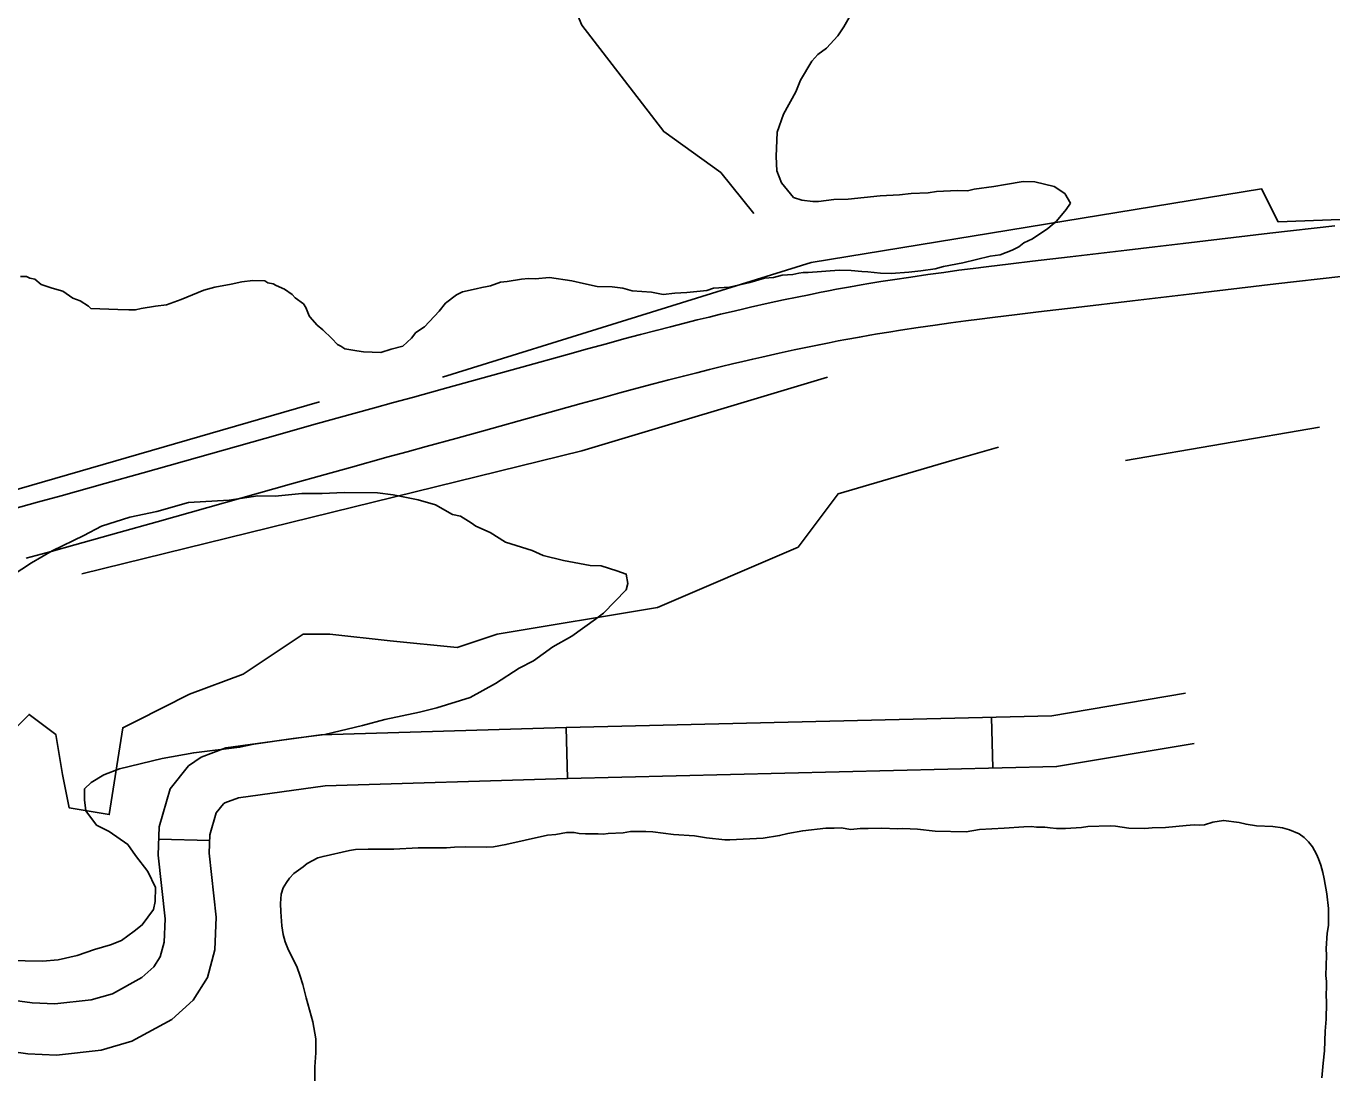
# Model space of a CAD drawing. Extents: x 3263578 to 3301413, y 764927 to 798602.
# Drawn here: x 3296726 to 3297493, y 785305 to 785920 of the extents above; entities that cross this region are included whole.
import ezdxf

# ---------------------------------------------------------------- set-up
doc = ezdxf.new("R2010")
doc.units = 0
for name, color, linetype in [('V-ROAD-CNTR', 7, 'Continuous'), ('V-SITE-VEGE', 7, 'Continuous'), ('V-TOPO-SHOR', 7, 'Continuous')]:
    doc.layers.add(name, color=color, linetype=linetype)

msp = doc.modelspace()

# ---------------------------------------------------------------- linework, layer by layer
at = {"layer": 'V-ROAD-CNTR'}
for p, q in [((3297043.05, 785507.94), (3297043.77, 785477.94)), ((3297292.98, 785513.93), (3297293.7, 785483.94)), ((3296803.51, 785442.3), (3296833.49, 785441.37))]:
    msp.add_line(p, q, dxfattribs=at)
for points in [[(3296717.69, 785636.26), (3296732.38, 785640.29), (3296746.13, 785644.09), (3296771.92, 785651.29), (3296794.47, 785657.63), (3296873.49, 785679.97), (3296893.28, 785685.52), (3296908.14, 785689.67), (3296930.43, 785695.83), (3296941.6, 785698.89), (3296952.75, 785701.92), (3296970.13, 785706.68), (3296986.41, 785711.18), (3297016.99, 785719.73), (3297043.79, 785727.19), (3297055.55, 785730.43), (3297066.58, 785733.45), (3297076.94, 785736.24), (3297086.67, 785738.83), (3297095.8, 785741.23), (3297104.37, 785743.45), (3297112.42, 785745.5), (3297119.98, 785747.39), (3297127.07, 785749.14), (3297133.73, 785750.75), (3297139.98, 785752.24), (3297145.85, 785753.61), (3297151.37, 785754.89), (3297161.7, 785757.21), (3297170.77, 785759.18), (3297178.72, 785760.85), (3297185.69, 785762.27), (3297191.8, 785763.49), (3297197.15, 785764.52), (3297201.86, 785765.41), (3297210.06, 785766.91), (3297216.24, 785767.99), (3297220.89, 785768.79), (3297227.85, 785769.93), (3297234.83, 785771.03), (3297245.54, 785772.64), (3297255.57, 785774.09), (3297264.98, 785775.4), (3297273.79, 785776.58), (3297282.05, 785777.67), (3297289.8, 785778.66), (3297304.3, 785780.46), (3297317, 785781.99), (3297339.17, 785784.59), (3297372.39, 785788.4), (3297388.98, 785790.31), (3297405.56, 785792.27), (3297456.48, 785798.34), (3297494.71, 785802.83)], [(3296725.63, 785607.33), (3296740.35, 785611.37), (3296754.16, 785615.19), (3296780.01, 785622.4), (3296802.61, 785628.76), (3296881.62, 785651.09), (3296901.36, 785656.63), (3296916.17, 785660.76), (3296938.39, 785666.91), (3296949.5, 785669.95), (3296960.64, 785672.98), (3296978.09, 785677.75), (3296994.45, 785682.28), (3297025.05, 785690.83), (3297051.8, 785698.28), (3297063.48, 785701.5), (3297074.44, 785704.49), (3297084.71, 785707.26), (3297094.34, 785709.83), (3297103.36, 785712.2), (3297111.83, 785714.39), (3297119.77, 785716.41), (3297127.21, 785718.28), (3297134.19, 785719.99), (3297140.74, 785721.58), (3297146.88, 785723.04), (3297152.64, 785724.39), (3297158.02, 785725.63), (3297168.17, 785727.91), (3297177.04, 785729.84), (3297184.81, 785731.47), (3297191.61, 785732.86), (3297197.57, 785734.05), (3297202.79, 785735.06), (3297207.34, 785735.91), (3297215.35, 785737.38), (3297221.35, 785738.43), (3297225.85, 785739.2), (3297232.62, 785740.31), (3297239.39, 785741.38), (3297249.91, 785742.96), (3297259.78, 785744.38), (3297269.05, 785745.67), (3297277.75, 785746.85), (3297285.91, 785747.92), (3297293.56, 785748.9), (3297307.94, 785750.68), (3297320.54, 785752.2), (3297342.63, 785754.79), (3297375.83, 785758.59), (3297392.46, 785760.52), (3297409.09, 785762.48), (3297460.01, 785768.55), (3297498.18, 785773.03)], [(3296713.09, 785348.09), (3296729.17, 785345.96), (3296742.44, 785345.4), (3296763.83, 785347.77), (3296776.35, 785351.34), (3296793.62, 785360.82), (3296800.66, 785367.21), (3296804.47, 785373.09), (3296806.68, 785381.61), (3296807.23, 785395.39), (3296803.22, 785432.8), (3296803.73, 785449.41), (3296810.19, 785471.7), (3296821.07, 785485.35), (3296828.51, 785490.38), (3296843.07, 785495.83), (3296898.75, 785503.57), (3297042.93, 785507.93), (3297328.33, 785514.78), (3297406.97, 785528.01)], [(3296708.11, 785318.49), (3296726.56, 785316.05), (3296743.45, 785315.32), (3296769.63, 785318.22), (3296787.83, 785323.41), (3296811.16, 785336.22), (3296823.72, 785347.62), (3296832.29, 785360.86), (3296836.52, 785377.19), (3296837.3, 785396.38), (3296833.27, 785433.95), (3296833.6, 785444.69), (3296837.35, 785457.65), (3296841.67, 785463.07), (3296842.37, 785463.54), (3296850.48, 785466.58), (3296901.27, 785473.63), (3297043.74, 785477.94), (3297331.19, 785484.84), (3297411.94, 785498.42)]]:
    msp.add_lwpolyline(points, dxfattribs=at)
at = {"layer": 'V-SITE-VEGE'}
for p, q in [((3297206.19, 785919.7), (3297211.4, 785928.92)), ((3297195.96, 785907.17), (3297202.58, 785914.38)), ((3297202.58, 785914.38), (3297206.19, 785919.7)), ((3297190.91, 785903.37), (3297195.96, 785907.17)), ((3297180.6, 785888.38), (3297187.34, 785899.53)), ((3297187.34, 785899.53), (3297190.91, 785903.37)), ((3297177.94, 785881.55), (3297180.6, 785888.38)), ((3297170.64, 785868.44), (3297177.94, 785881.55)), ((3297166.88, 785857.7), (3297170.64, 785868.44)), ((3297166.46, 785843.4), (3297166.88, 785857.7)), ((3297166.7, 785835.01), (3297166.46, 785843.4)), ((3297169.46, 785828.02), (3297166.7, 785835.01)), ((3297176.61, 785819.42), (3297169.46, 785828.02)), ((3297245.75, 785821.83), (3297238.82, 785821.05)), ((3297255.63, 785822.04), (3297245.75, 785821.83)), ((3297260.58, 785822.88), (3297255.63, 785822.04)), ((3297272.94, 785823.5), (3297260.58, 785822.88)), ((3297278.85, 785823.33), (3297272.94, 785823.5)), ((3297282.83, 785824.2), (3297278.85, 785823.33)), ((3297294.22, 785825.84), (3297282.83, 785824.2)), ((3297301.17, 785827.11), (3297294.22, 785825.84)), ((3297311.58, 785828.78), (3297301.17, 785827.11)), ((3297318.48, 785828.58), (3297311.58, 785828.78)), ((3297329.75, 785825.78), (3297318.48, 785828.58)), ((3297336.04, 785821.65), (3297329.75, 785825.78)), ((3297339.33, 785816.13), (3297336.04, 785821.65)), ((3297181.49, 785817.8), (3297176.61, 785819.42)), ((3297187.89, 785817.12), (3297181.49, 785817.8)), ((3297191.34, 785817.02), (3297187.89, 785817.12)), ((3297200.25, 785818.23), (3297191.34, 785817.02)), ((3297208.65, 785818.48), (3297200.25, 785818.23)), ((3297227.45, 785820.4), (3297208.65, 785818.48)), ((3297238.82, 785821.05), (3297227.45, 785820.4)), ((3297336.75, 785812.26), (3297339.33, 785816.13)), ((3297331.12, 785805.51), (3297336.75, 785812.26)), ((3297317, 785795.07), (3297326.06, 785801.22)), ((3297326.06, 785801.22), (3297331.12, 785805.51)), ((3297308.97, 785790.38), (3297312, 785792.76)), ((3297312, 785792.76), (3297317, 785795.07)), ((3297276.13, 785780.98), (3297292.04, 785784.95)), ((3297292.04, 785784.95), (3297297.98, 785785.76)), ((3297297.98, 785785.76), (3297304.97, 785788.52)), ((3297304.97, 785788.52), (3297308.97, 785790.38)), ((3297179.74, 785774.93), (3297182.22, 785775.34)), ((3297182.22, 785775.34), (3297185.18, 785775.26)), ((3297185.18, 785775.26), (3297203.48, 785776.69)), ((3297203.48, 785776.69), (3297210.38, 785776.49)), ((3297210.38, 785776.49), (3297216.77, 785775.81)), ((3297216.77, 785775.81), (3297220.22, 785775.71)), ((3297220.22, 785775.71), (3297227.6, 785775)), ((3297234.01, 785774.81), (3297244.39, 785775.49)), ((3297244.39, 785775.49), (3297251.32, 785776.28)), ((3297251.32, 785776.28), (3297259.75, 785777.51)), ((3297259.75, 785777.51), (3297264.72, 785778.84)), ((3297264.72, 785778.84), (3297276.13, 785780.98)), ((3296722.31, 785773.05), (3296725.76, 785772.95)), ((3296725.76, 785772.95), (3296727.71, 785771.9)), ((3296727.71, 785771.9), (3296730.65, 785771.33)), ((3296730.65, 785771.33), (3296734.51, 785768.25)), ((3296734.51, 785768.25), (3296740.86, 785766.09)), ((3296836.6, 785766.73), (3296846.02, 785768.43)), ((3296846.02, 785768.43), (3296852.47, 785769.72)), ((3296852.47, 785769.72), (3296858.91, 785770.52)), ((3296858.91, 785770.52), (3296865.81, 785770.32)), ((3296865.81, 785770.32), (3296867.75, 785769.28)), ((3296867.75, 785769.28), (3296870.7, 785768.7)), ((3296870.7, 785768.7), (3296872.64, 785767.65)), ((3296998.45, 785767.42), (3297004.43, 785769.71)), ((3297004.43, 785769.71), (3297008.39, 785770.08)), ((3297008.39, 785770.08), (3297016.82, 785771.32)), ((3297016.82, 785771.32), (3297020.78, 785771.69)), ((3297020.78, 785771.69), (3297024.72, 785771.58)), ((3297024.72, 785771.58), (3297033.13, 785772.32)), ((3297033.13, 785772.32), (3297046.4, 785770.45)), ((3297046.4, 785770.45), (3297053.25, 785768.77)), ((3297053.25, 785768.77), (3297061.1, 785767.06)), ((3297139.04, 785766.74), (3297150.96, 785769.36)), ((3297150.96, 785769.36), (3297159.43, 785772.07)), ((3297159.43, 785772.07), (3297164.87, 785772.4)), ((3297164.87, 785772.4), (3297169.84, 785773.73)), ((3297169.84, 785773.73), (3297176.26, 785774.04)), ((3297176.26, 785774.04), (3297179.74, 785774.93)), ((3297227.6, 785775), (3297234.01, 785774.81)), ((3296740.86, 785766.09), (3296747.22, 785764.42)), ((3296747.22, 785764.42), (3296753.02, 785760.31)), ((3296753.02, 785760.31), (3296757.42, 785758.7)), ((3296816.65, 785759.43), (3296830.13, 785764.95)), ((3296830.13, 785764.95), (3296836.6, 785766.73)), ((3296872.64, 785767.65), (3296877.51, 785765.54)), ((3296877.51, 785765.54), (3296881.86, 785762.45)), ((3296881.86, 785762.45), (3296883.77, 785760.42)), ((3296883.77, 785760.42), (3296888.6, 785756.82)), ((3296972, 785757.34), (3296978.56, 785762.08)), ((3296978.56, 785762.08), (3296982.06, 785763.95)), ((3296982.06, 785763.95), (3296990.01, 785765.69)), ((3296990.01, 785765.69), (3296993.49, 785766.57)), ((3296993.49, 785766.57), (3296996.46, 785766.98)), ((3296996.46, 785766.98), (3296998.45, 785767.42)), ((3297061.1, 785767.06), (3297069.97, 785766.8)), ((3297069.97, 785766.8), (3297076.36, 785766.12)), ((3297076.36, 785766.12), (3297081.74, 785764.48)), ((3297081.74, 785764.48), (3297093.07, 785763.65)), ((3297093.07, 785763.65), (3297099.94, 785762.46)), ((3297099.94, 785762.46), (3297106.87, 785763.25)), ((3297106.87, 785763.25), (3297113.79, 785763.54)), ((3297113.79, 785763.54), (3297125.66, 785764.67)), ((3297125.66, 785764.67), (3297129.65, 785766.03)), ((3297129.65, 785766.03), (3297139.04, 785766.74)), ((3296757.42, 785758.7), (3296762.26, 785755.59)), ((3296762.26, 785755.59), (3296763.69, 785754.07)), ((3296763.69, 785754.07), (3296779.47, 785753.61)), ((3296779.47, 785753.61), (3296785.88, 785753.42)), ((3296785.88, 785753.42), (3296789.82, 785753.31)), ((3296789.82, 785753.31), (3296793.3, 785754.19)), ((3296793.3, 785754.19), (3296801.73, 785755.42)), ((3296801.73, 785755.42), (3296808.16, 785756.22)), ((3296808.16, 785756.22), (3296816.65, 785759.43)), ((3296888.6, 785756.82), (3296890.02, 785754.81)), ((3296890.02, 785754.81), (3296891.85, 785749.82)), ((3296959.75, 785743.39), (3296968.41, 785752.51)), ((3296968.41, 785752.51), (3296972, 785757.34)), ((3296891.85, 785749.82), (3296892.33, 785749.31)), ((3296892.33, 785749.31), (3296896.62, 785744.25)), ((3296896.62, 785744.25), (3296900, 785741.69)), ((3296900, 785741.69), (3296905.28, 785736.6)), ((3296952.15, 785736.7), (3296954.72, 785740.08)), ((3296954.72, 785740.08), (3296959.75, 785743.39)), ((3296905.28, 785736.6), (3296908.63, 785733.05)), ((3296908.63, 785733.05), (3296910.57, 785732)), ((3296910.57, 785732), (3296912.99, 785730.45)), ((3296912.99, 785730.45), (3296919.86, 785729.26)), ((3296934.15, 785728.35), (3296940.12, 785730.15)), ((3296940.12, 785730.15), (3296947.08, 785731.92)), ((3296947.08, 785731.92), (3296952.15, 785736.7)), ((3296919.86, 785729.26), (3296923.79, 785728.65)), ((3296923.79, 785728.65), (3296934.15, 785728.35))]:
    msp.add_line(p, q, dxfattribs=at)
for points in [[(3296706.41, 785590.14), (3296728.84, 785604.58), (3296740.97, 785611.78), (3296759.61, 785620.73), (3296769.87, 785626.11), (3296786.6, 785631.4), (3296802.38, 785634.84), (3296820.96, 785640.09), (3296845.02, 785641.55), (3296861.71, 785644.06), (3296871.88, 785643.9), (3296887.62, 785645.49), (3296899.64, 785645.3), (3296912.6, 785646.02), (3296932.02, 785645.71), (3296941.25, 785644.63), (3296955.99, 785641.62), (3296966.12, 785638.69), (3296976.2, 785632.97), (3296980.81, 785631.98), (3296987.22, 785628.17), (3296989.96, 785626.28), (3296998.23, 785622.45), (3297007.38, 785616.75), (3297023.02, 785611.88), (3297029.45, 785609), (3297041.42, 785606.04), (3297057.1, 785603.01), (3297063.57, 785602.9), (3297072.77, 785599.98), (3297078.29, 785598.04), (3297079.12, 785592.48), (3297078.14, 785588.8), (3297064.97, 785575.14), (3297060.29, 785571.52), (3297046.26, 785561.57), (3297035.06, 785555.28), (3297023.83, 785547.13), (3297015.44, 785542.65), (3297001.42, 785533.62), (3296986.5, 785525.54), (3296966.98, 785519.38), (3296956.76, 785516.77), (3296936.35, 785512.47), (3296923.35, 785508.98), (3296901.07, 785503.79), (3296882.54, 785501.31), (3296859.36, 785497.99), (3296851.01, 785496.27), (3296824.14, 785493.01), (3296805.59, 785489.61), (3296780.53, 785483.53), (3296771.23, 785479.98), (3296763.75, 785475.48), (3296759.99, 785471.84), (3296759.89, 785465.37), (3296760.71, 785458.88), (3296767.05, 785450.46), (3296774.39, 785446.64), (3296785.36, 785439.07), (3296789.88, 785432.52), (3296797.13, 785423.16), (3296801.6, 785413.84)], [(3296801.6, 785413.84), (3296801.47, 785405.52), (3296800.47, 785400.91), (3296793.85, 785391.77), (3296789.17, 785388.15)], [(3296789.17, 785388.15), (3296781.68, 785382.72), (3296775.17, 785380.05), (3296765.88, 785377.43), (3296755.65, 785373.89), (3296744.51, 785371.3), (3296735.25, 785370.52), (3296704.74, 785371.01)]]:
    msp.add_lwpolyline(points, dxfattribs=at)
at = {"layer": 'V-TOPO-SHOR'}
msp.add_line((3297371.76, 785664.84), (3297485.72, 785684.47), dxfattribs=at)
for points in [[(3296907.75, 786291.4), (3297023.27, 786185.48), (3297090.67, 786161.4), (3297114.73, 786122.89), (3297095.47, 786060.31), (3297047.33, 786021.8), (3297028.07, 785978.48), (3297052.13, 785920.71), (3297100.27, 785858.12), (3297133.96, 785834.05), (3297153.22, 785809.98)], [(3297846.43, 785819.54), (3297461.31, 785805.14), (3297451.68, 785824.39), (3297186.91, 785781.09), (3296970.28, 785713.71)], [(3296758.45, 785598.2), (3297052.11, 785670.38), (3297196.53, 785713.69)], [(3296898.07, 785699.28), (3296565.89, 785603.03), (3296286.68, 785550.1), (3295949.7, 785492.36)], [(3296715.56, 785503.79), (3296727.35, 785515.58), (3296743.06, 785503.79), (3296746.99, 785480.21), (3296750.92, 785460.57), (3296774.49, 785456.64), (3296782.36, 785507.72), (3296790.22, 785511.64), (3296821.65, 785527.36), (3296853.09, 785539.14), (3296876.66, 785554.86), (3296888.45, 785562.72), (3296904.17, 785562.72), (3296939.53, 785558.78), (3296978.83, 785554.85), (3297002.4, 785562.71), (3297096.71, 785578.42), (3297179.22, 785613.77), (3297202.8, 785645.2), (3297269.6, 785664.84), (3297297.11, 785672.7)], [(3297489.78, 785373.9), (3297489.65, 785377.93), (3297490.19, 785386.98), (3297490.87, 785391.4), (3297491.03, 785401.47), (3297489.96, 785410.15), (3297488.49, 785418.83), (3297487.54, 785422.68), (3297486.4, 785426.93), (3297485.05, 785430.57), (3297483.89, 785433.41), (3297481.54, 785437.68), (3297479.17, 785440.74), (3297476.59, 785443.2), (3297473.81, 785445.26), (3297468, 785447.77), (3297463.99, 785448.84), (3297458.17, 785449.74), (3297448.71, 785450.09), (3297442.48, 785451), (3297438.46, 785452.07), (3297429.22, 785453.22), (3297422.96, 785452.11), (3297418.1, 785450.58), (3297415.07, 785450.43), (3297412.05, 785450.68), (3297407.41, 785450.15), (3297395.11, 785449.14), (3297387.25, 785448.86), (3297383.02, 785448.53), (3297373.55, 785448.68), (3297365.71, 785449.81), (3297362.7, 785450.06), (3297349.6, 785449.67), (3297345.76, 785449.12), (3297336.48, 785448.47), (3297331.05, 785448.56), (3297327.43, 785448.82), (3297324.21, 785449.27), (3297319.38, 785449.35), (3297316.36, 785449.6), (3297311.93, 785449.47), (3297300.43, 785448.65), (3297285.92, 785447.87), (3297278.04, 785446.59), (3297259.72, 785446.88), (3297249.46, 785448.05), (3297240.8, 785448.39), (3297237.78, 785448.24), (3297228.32, 785448.59), (3297220.46, 785448.52), (3297215.83, 785448.39), (3297210.18, 785447.88), (3297204.56, 785448.78), (3297200.52, 785448.64), (3297195.49, 785448.72), (3297181.97, 785447.12), (3297173.28, 785445.45), (3297168.43, 785444.32), (3297158.74, 785442.86), (3297139.18, 785441.77), (3297136.16, 785441.82), (3297125.5, 785442.99), (3297118.47, 785444.11), (3297106, 785444.92), (3297093.93, 785446.52), (3297089.71, 785446.79), (3297086.49, 785446.64), (3297080.85, 785446.73), (3297076.4, 785446), (3297067.73, 785445.53), (3297064.71, 785445.18), (3297061.69, 785445.43), (3297058.46, 785445.28), (3297054.24, 785445.35), (3297050.62, 785445.61), (3297047.6, 785446.06), (3297043.17, 785446.13), (3297036.91, 785445.02), (3297032.06, 785444.49), (3297018.93, 785441.69), (3297007.6, 785439.05), (3297000.33, 785437.75), (3296995.9, 785437.42), (3296984.02, 785437.61), (3296977.37, 785437.52), (3296972.73, 785437.19), (3296967.69, 785437.07), (3296956.01, 785437.05), (3296941.69, 785436.28), (3296926.59, 785436.32), (3296919.13, 785436.04), (3296915.7, 785435.48), (3296900.13, 785432.11), (3296897.1, 785431.15), (3296890.8, 785427.83), (3296888.35, 785425.85), (3296882.85, 785422.11), (3296880.39, 785419.33), (3296878.54, 785416.75), (3296876.67, 785413.55)], [(3296876.67, 785413.55), (3296875.4, 785409.95), (3296875.11, 785404.31), (3296875.24, 785399.47), (3296875.91, 785391.21), (3296876.63, 785386.16), (3296877.77, 785381.91), (3296879.32, 785377.86), (3296884.98, 785366.69), (3296886.52, 785362.23), (3296888.25, 785356.77), (3296890.14, 785348.88), (3296894.14, 785334.92), (3296895.79, 785324.82), (3296895.86, 785316.56), (3296895.33, 785308.31), (3296895.34, 785296.83)], [(3297487.01, 785301.83), (3297487.75, 785310.48), (3297488.68, 785317.71), (3297489.06, 785329.39), (3297489.58, 785336.44), (3297489.74, 785346.1), (3297489.61, 785350.94), (3297489.88, 785355.16), (3297489.74, 785358.59), (3297489.39, 785362.02), (3297489.78, 785373.9)]]:
    msp.add_lwpolyline(points, dxfattribs=at)

doc.saveas('drawing.dxf')
